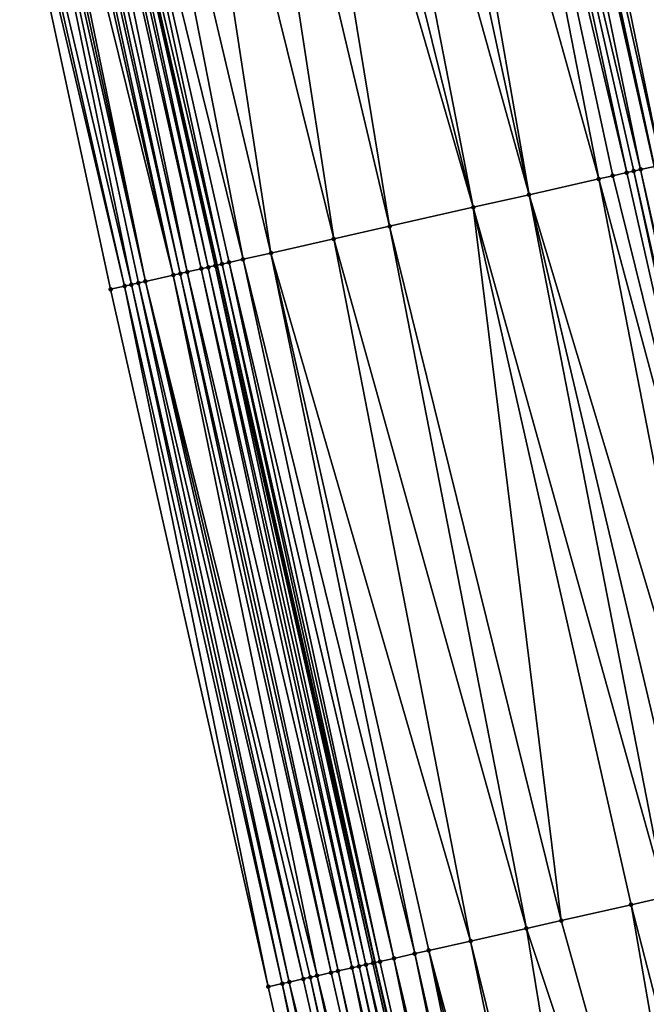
# Model space of a CAD drawing. Header units: feet. Extents: x 2004186 to 2014793, y 836912 to 864902.
# Tile 852 of 974: x 2004323 to 2004340, y 859690 to 859717. Entities that reach past the tile are written whole.
import ezdxf

# ---------------------------------------------------------------- set-up
doc = ezdxf.new("R2010")
doc.units = ezdxf.units.FT
doc.header["$LTSCALE"] = 100
doc.header["$MEASUREMENT"] = 0
for name, color, linetype, lineweight in [('EP_Travel Lane', 5, 'Continuous', 40), ('GPL_Skip Line', 2, 'Continuous', 40), ('Road Shots', 4, 'Continuous', 200), ('Road X-Section', 30, 'Continuous', 13)]:
    doc.layers.add(name, color=color, linetype=linetype, lineweight=lineweight)
doc.layers.add('I-77 SB_MM21-27-Surface-Border', color=7, linetype='Continuous')
doc.layers.add('I-77 SB_MM21-27-Surface-TIN', color=7, linetype='Continuous')

msp = doc.modelspace()

# ---------------------------------------------------------------- linework, layer by layer
at = {"layer": 'EP_Travel Lane'}
msp.add_polyline3d([(2004370.609287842, 859534.8401282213, 444.7023760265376), (2004365.586536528, 859554.198280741, 444.5180011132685), (2004360.538805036, 859573.7439302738, 444.3311443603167), (2004355.833348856, 859593.1816464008, 444.1446827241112), (2004351.127920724, 859612.6192466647, 443.9445826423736), (2004346.422477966, 859632.0569073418, 443.7515947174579), (2004341.677288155, 859651.6960678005, 443.6225728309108), (2004337.259155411, 859671.2012595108, 443.4504343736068), (2004332.840938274, 859690.7068237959, 443.3382586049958), (2004328.422724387, 859710.2123737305, 443.2237694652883), (2004324.004485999, 859729.7180318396, 443.1266894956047), (2004319.777487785, 859749.4203720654, 443.0340819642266), (2004315.594744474, 859768.9780298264, 442.9813244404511), (2004311.411994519, 859788.5357186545, 442.939242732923), (2004307.229234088, 859808.0934564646, 442.913986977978), (2004303.292697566, 859827.8972371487, 442.8676205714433)], dxfattribs=at)
at = {"layer": 'GPL_Skip Line'}
msp.add_polyline3d([(2004382.848236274, 859538.0100961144, 444.2493343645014), (2004377.827073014, 859557.3686604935, 444.0649682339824), (2004372.82335508, 859576.7315324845, 443.871748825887), (2004368.091136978, 859596.1627890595, 443.6917296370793), (2004363.358942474, 859615.5939487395, 443.5003008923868), (2004358.626712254, 859635.0252550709, 443.3261405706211), (2004353.897575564, 859654.4575542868, 443.1810978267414), (2004349.484975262, 859673.9640739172, 443.0206597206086), (2004345.072343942, 859693.4707306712, 442.8822871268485), (2004340.659691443, 859712.9774810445, 442.7589795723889), (2004336.246989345, 859732.4844506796, 442.670955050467), (2004332.061993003, 859752.0414324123, 442.5726019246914), (2004327.8865465, 859771.6006229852, 442.5116710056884), (2004323.711088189, 859791.1598688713, 442.4697393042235), (2004319.535634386, 859810.7190936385, 442.4205535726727)], dxfattribs=at)
at = {"layer": 'I-77 SB_MM21-27-Surface-Border', "color": 3, "linetype": 'ByBlock', "lineweight": -2}
msp.add_polyline3d([(2004369.101899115, 859534.4494449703, 444.7322139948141), (2004364.467934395, 859553.9083950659, 444.5433729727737), (2004358.636941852, 859573.2810689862, 444.3657827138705), (2004353.51608965, 859592.6176496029, 444.1824932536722), (2004348.395236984, 859611.9542321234, 443.9994279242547), (2004343.468707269, 859631.338128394, 443.8151451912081), (2004338.681330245, 859651.0186753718, 443.6727696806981), (2004334.268678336, 859670.5254231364, 443.549039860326), (2004329.856021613, 859690.032192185, 443.4287412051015), (2004325.443353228, 859709.5390127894, 443.3167337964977), (2004321.225735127, 859729.0900532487, 443.2196111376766), (2004317.392204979, 859748.9113650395, 443.0988366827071), (2004313.607937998, 859768.55409352, 443.0477210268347), (2004310.019273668, 859788.2385305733, 442.9807805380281), (2004306.626188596, 859807.9647857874, 442.9356518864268), (2004302.095008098, 859827.6606911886, 442.9110677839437)], dxfattribs=at)
at = {"layer": 'I-77 SB_MM21-27-Surface-TIN', "color": 128, "linetype": 'ByBlock', "lineweight": -2}
for points in [[(2004340.538795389, 859733.4541939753, 442.5005919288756), (2004339.173221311, 859733.1456367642, 442.5543918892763), (2004344.951488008, 859713.947266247, 442.5953600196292)], [(2004339.173221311, 859733.1456367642, 442.5543918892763), (2004337.612565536, 859732.7929985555, 442.6156528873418), (2004342.805582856, 859713.4624040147, 442.6820566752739)], [(2004339.173221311, 859733.1456367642, 442.5543918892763), (2004342.805582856, 859713.4624040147, 442.6820566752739), (2004344.951488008, 859713.947266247, 442.5953600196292)], [(2004337.612565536, 859732.7929985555, 442.6156528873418), (2004336.832236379, 859732.6166850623, 442.6471863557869), (2004342.220339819, 859713.3301519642, 442.7029823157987)], [(2004337.612565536, 859732.7929985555, 442.6156528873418), (2004342.220339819, 859713.3301519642, 442.7029823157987), (2004342.805582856, 859713.4624040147, 442.6820566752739)], [(2004335.661759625, 859732.352139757, 442.6824071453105), (2004340.269533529, 859712.8892948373, 442.7700055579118), (2004336.246989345, 859732.4844506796, 442.670955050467)], [(2004336.442070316, 859732.5285348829, 442.6640098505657), (2004336.246989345, 859732.4844506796, 442.670955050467), (2004340.659691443, 859712.9774810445, 442.7589795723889)], [(2004340.269533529, 859712.8892948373, 442.7700055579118), (2004340.659691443, 859712.9774810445, 442.7589795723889), (2004336.246989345, 859732.4844506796, 442.670955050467)], [(2004336.832236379, 859732.6166850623, 442.6471863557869), (2004336.442070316, 859732.5285348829, 442.6640098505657), (2004340.8547704, 859713.021574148, 442.7534665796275)], [(2004336.442070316, 859732.5285348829, 442.6640098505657), (2004340.659691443, 859712.9774810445, 442.7589795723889), (2004340.8547704, 859713.021574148, 442.7534665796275)], [(2004336.832236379, 859732.6166850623, 442.6471863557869), (2004340.8547704, 859713.021574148, 442.7534665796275), (2004342.220339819, 859713.3301519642, 442.7029823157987)], [(2004335.271596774, 859732.263975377, 442.6969455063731), (2004333.710936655, 859731.9113563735, 442.7612969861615), (2004339.099056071, 859712.6247526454, 442.8057273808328)], [(2004335.661759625, 859732.352139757, 442.6824071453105), (2004335.271596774, 859732.263975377, 442.6969455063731), (2004339.87938548, 859712.8010650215, 442.7740142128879)], [(2004335.271596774, 859732.263975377, 442.6969455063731), (2004339.489222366, 859712.7129018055, 442.7887398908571), (2004339.87938548, 859712.8010650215, 442.7740142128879)], [(2004335.271596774, 859732.263975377, 442.6969455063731), (2004339.099056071, 859712.6247526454, 442.8057273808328), (2004339.489222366, 859712.7129018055, 442.7887398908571)], [(2004335.661759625, 859732.352139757, 442.6824071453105), (2004340.074462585, 859712.8451663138, 442.7698189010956), (2004340.269533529, 859712.8892948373, 442.7700055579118)], [(2004335.661759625, 859732.352139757, 442.6824071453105), (2004339.87938548, 859712.8010650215, 442.7740142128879), (2004340.074462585, 859712.8451663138, 442.7698189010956)], [(2004333.710936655, 859731.9113563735, 442.7612969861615), (2004332.930606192, 859731.7350486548, 442.7937596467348), (2004337.148228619, 859712.1839890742, 442.887805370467)], [(2004333.710936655, 859731.9113563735, 442.7612969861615), (2004337.148228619, 859712.1839890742, 442.887805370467), (2004339.099056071, 859712.6247526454, 442.8057273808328)], [(2004332.930606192, 859731.7350486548, 442.7937596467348), (2004331.760108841, 859731.4705944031, 442.8436325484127), (2004337.148228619, 859712.1839890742, 442.887805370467)], [(2004331.760108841, 859731.4705944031, 442.8436325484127), (2004330.784697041, 859731.2502041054, 442.8833018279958), (2004335.587563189, 859711.831393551, 442.9559352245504)], [(2004331.760108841, 859731.4705944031, 442.8436325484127), (2004335.587563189, 859711.831393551, 442.9559352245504), (2004337.148228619, 859712.1839890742, 442.887805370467)], [(2004330.004368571, 859731.0738875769, 442.9143468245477), (2004328.638795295, 859730.7653268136, 442.9675751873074), (2004333.246577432, 859711.3024454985, 443.0493169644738)], [(2004330.784697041, 859731.2502041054, 442.8833018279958), (2004330.004368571, 859731.0738875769, 442.9143468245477), (2004335.587563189, 859711.831393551, 442.9559352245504)], [(2004330.004368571, 859731.0738875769, 442.9143468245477), (2004333.246577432, 859711.3024454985, 443.0493169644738), (2004335.587563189, 859711.831393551, 442.9559352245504)], [(2004328.638795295, 859730.7653268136, 442.9675751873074), (2004326.883066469, 859730.3685693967, 443.0301484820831), (2004331.685924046, 859710.9497967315, 443.1088789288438)], [(2004328.638795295, 859730.7653268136, 442.9675751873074), (2004331.685924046, 859710.9497967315, 443.1088789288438), (2004333.246577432, 859711.3024454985, 443.0493169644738)], [(2004326.883066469, 859730.3685693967, 443.0301484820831), (2004325.322408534, 859730.0159407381, 443.0929463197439), (2004329.930187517, 859710.55307337, 443.1769323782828)], [(2004326.883066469, 859730.3685693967, 443.0301484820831), (2004329.930187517, 859710.55307337, 443.1769323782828), (2004331.685924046, 859710.9497967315, 443.1088789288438)], [(2004325.322408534, 859730.0159407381, 443.0929463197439), (2004324.347006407, 859729.7955076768, 443.1257341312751), (2004329.149865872, 859710.376726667, 443.2031217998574)], [(2004325.322408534, 859730.0159407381, 443.0929463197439), (2004329.149865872, 859710.376726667, 443.2031217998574), (2004329.930187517, 859710.55307337, 443.1769323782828)], [(2004323.956862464, 859729.7072597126, 443.1268223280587), (2004323.761779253, 859729.663185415, 443.1353615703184), (2004328.174468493, 859710.1562726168, 443.2325321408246)], [(2004323.956862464, 859729.7072597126, 443.1268223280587), (2004328.369552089, 859710.200345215, 443.2237194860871), (2004324.004485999, 859729.7180318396, 443.1266894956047)], [(2004323.956862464, 859729.7072597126, 443.1268223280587), (2004328.174468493, 859710.1562726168, 443.2325321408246), (2004328.369552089, 859710.200345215, 443.2237194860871)], [(2004324.347006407, 859729.7955076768, 443.1257341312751), (2004324.004485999, 859729.7180318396, 443.1266894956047), (2004328.564623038, 859710.2444737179, 443.2239028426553)], [(2004328.564623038, 859710.2444737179, 443.2239028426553), (2004324.004485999, 859729.7180318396, 443.1266894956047), (2004328.422724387, 859710.2123737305, 443.2237694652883)], [(2004328.369552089, 859710.200345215, 443.2237194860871), (2004328.422724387, 859710.2123737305, 443.2237694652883), (2004324.004485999, 859729.7180318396, 443.1266894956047)], [(2004324.347006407, 859729.7955076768, 443.1257341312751), (2004328.759701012, 859710.2885711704, 443.2190896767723), (2004329.149865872, 859710.376726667, 443.2031217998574)], [(2004324.347006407, 859729.7955076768, 443.1257341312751), (2004328.564623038, 859710.2444737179, 443.2239028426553), (2004328.759701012, 859710.2885711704, 443.2190896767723)], [(2004322.786372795, 859729.4427714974, 443.1712299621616), (2004322.396229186, 859729.3545220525, 443.172079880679), (2004327.199046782, 859709.9359261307, 443.2792514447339)], [(2004322.981443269, 859729.4869021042, 443.1717518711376), (2004322.786372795, 859729.4427714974, 443.1712299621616), (2004327.199046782, 859709.9359261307, 443.2792514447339)], [(2004323.176520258, 859729.5310039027, 443.1676380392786), (2004322.981443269, 859729.4869021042, 443.1717518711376), (2004327.394122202, 859709.9800348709, 443.2762546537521)], [(2004322.981443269, 859729.4869021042, 443.1717518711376), (2004327.199046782, 859709.9359261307, 443.2792514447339), (2004327.394122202, 859709.9800348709, 443.2762546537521)], [(2004323.566690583, 859729.6191352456, 443.1477834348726), (2004323.176520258, 859729.5310039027, 443.1676380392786), (2004327.589203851, 859710.0241160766, 443.2688270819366)], [(2004323.176520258, 859729.5310039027, 443.1676380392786), (2004327.394122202, 859709.9800348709, 443.2762546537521), (2004327.589203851, 859710.0241160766, 443.2688270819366)], [(2004323.761779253, 859729.663185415, 443.1353615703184), (2004323.566690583, 859729.6191352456, 443.1477834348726), (2004327.979376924, 859710.1122352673, 443.247016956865)], [(2004323.566690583, 859729.6191352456, 443.1477834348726), (2004327.589203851, 859710.0241160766, 443.2688270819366), (2004327.979376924, 859710.1122352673, 443.247016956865)], [(2004323.761779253, 859729.663185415, 443.1353615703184), (2004327.979376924, 859710.1122352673, 443.247016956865), (2004328.174468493, 859710.1562726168, 443.2325321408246)], [(2004321.420816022, 859729.134137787, 443.2127198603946), (2004321.225735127, 859729.0900532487, 443.2196111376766), (2004325.833513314, 859709.6271893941, 443.3041626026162)], [(2004322.006070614, 859729.2663387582, 443.1835746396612), (2004321.420816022, 859729.134137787, 443.2127198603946), (2004326.028596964, 859709.6712617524, 443.2953113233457)], [(2004321.420816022, 859729.134137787, 443.2127198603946), (2004325.833513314, 859709.6271893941, 443.3041626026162), (2004326.028596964, 859709.6712617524, 443.2953113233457)], [(2004322.201152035, 859729.3104209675, 443.1763085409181), (2004322.006070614, 859729.2663387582, 443.1835746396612), (2004326.418753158, 859709.7594555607, 443.2855084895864)], [(2004322.006070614, 859729.2663387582, 443.1835746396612), (2004326.223676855, 859709.715350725, 443.2891335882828), (2004326.418753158, 859709.7594555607, 443.2855084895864)], [(2004322.006070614, 859729.2663387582, 443.1835746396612), (2004326.028596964, 859709.6712617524, 443.2953113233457), (2004326.223676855, 859709.715350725, 443.2891335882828)], [(2004322.396229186, 859729.3545220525, 443.172079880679), (2004322.201152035, 859729.3104209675, 443.1763085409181), (2004326.418753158, 859709.7594555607, 443.2855084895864)], [(2004322.396229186, 859729.3545220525, 443.172079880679), (2004326.418753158, 859709.7594555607, 443.2855084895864), (2004327.199046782, 859709.9359261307, 443.2792514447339)], [(2004321.225735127, 859729.0900532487, 443.2196111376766), (2004325.443353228, 859709.5390127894, 443.3167337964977), (2004325.833513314, 859709.6271893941, 443.3041626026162)], [(2004340.269533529, 859712.8892948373, 442.7700055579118), (2004340.074462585, 859712.8451663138, 442.7698189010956), (2004344.48711316, 859693.3384244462, 442.8944952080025)], [(2004340.269533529, 859712.8892948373, 442.7700055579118), (2004344.682185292, 859693.3825477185, 442.8938368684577), (2004340.659691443, 859712.9774810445, 442.7589795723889)], [(2004340.269533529, 859712.8892948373, 442.7700055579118), (2004344.48711316, 859693.3384244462, 442.8944952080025), (2004344.682185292, 859693.3825477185, 442.8938368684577)], [(2004339.099056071, 859712.6247526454, 442.8057273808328), (2004337.148228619, 859712.1839890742, 442.887805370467), (2004342.926455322, 859692.9857953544, 442.9572234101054)], [(2004339.489222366, 859712.7129018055, 442.7887398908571), (2004339.099056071, 859712.6247526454, 442.8057273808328), (2004344.292033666, 859693.2943337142, 442.900389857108)], [(2004339.099056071, 859712.6247526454, 442.8057273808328), (2004342.926455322, 859692.9857953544, 442.9572234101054), (2004344.292033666, 859693.2943337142, 442.900389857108)], [(2004339.87938548, 859712.8010650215, 442.7740142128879), (2004339.489222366, 859712.7129018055, 442.7887398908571), (2004344.292033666, 859693.2943337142, 442.900389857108)], [(2004340.074462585, 859712.8451663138, 442.7698189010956), (2004339.87938548, 859712.8010650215, 442.7740142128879), (2004344.292033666, 859693.2943337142, 442.900389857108)], [(2004340.074462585, 859712.8451663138, 442.7698189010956), (2004344.292033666, 859693.2943337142, 442.900389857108), (2004344.48711316, 859693.3384244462, 442.8944952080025)], [(2004337.148228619, 859712.1839890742, 442.887805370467), (2004335.587563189, 859711.831393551, 442.9559352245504), (2004340.975630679, 859692.5450193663, 443.0373034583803)], [(2004337.148228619, 859712.1839890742, 442.887805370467), (2004341.755963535, 859692.7213165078, 443.0031387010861), (2004342.926455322, 859692.9857953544, 442.9572234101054)], [(2004337.148228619, 859712.1839890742, 442.887805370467), (2004340.975630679, 859692.5450193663, 443.0373034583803), (2004341.755963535, 859692.7213165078, 443.0031387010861)], [(2004335.587563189, 859711.831393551, 442.9559352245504), (2004333.246577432, 859711.3024454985, 443.0493169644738), (2004338.049397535, 859691.8838384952, 443.1547058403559)], [(2004335.587563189, 859711.831393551, 442.9559352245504), (2004340.000216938, 859692.3246376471, 443.0783532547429), (2004340.975630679, 859692.5450193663, 443.0373034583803)], [(2004335.587563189, 859711.831393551, 442.9559352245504), (2004338.049397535, 859691.8838384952, 443.1547058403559), (2004340.000216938, 859692.3246376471, 443.0783532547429)], [(2004333.246577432, 859711.3024454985, 443.0493169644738), (2004331.685924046, 859710.9497967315, 443.1088789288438), (2004337.073991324, 859691.6634234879, 443.1903989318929)], [(2004333.246577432, 859711.3024454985, 443.0493169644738), (2004337.073991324, 859691.6634234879, 443.1903989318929), (2004338.049397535, 859691.8838384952, 443.1547058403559)], [(2004331.685924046, 859710.9497967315, 443.1088789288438), (2004329.930187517, 859710.55307337, 443.1769323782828), (2004335.513339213, 859691.310769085, 443.2490541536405)], [(2004331.685924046, 859710.9497967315, 443.1088789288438), (2004335.513339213, 859691.310769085, 443.2490541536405), (2004337.073991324, 859691.6634234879, 443.1903989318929)], [(2004329.930187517, 859710.55307337, 443.1769323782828), (2004329.149865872, 859710.376726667, 443.2031217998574), (2004333.952680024, 859690.9581459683, 443.3127438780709)], [(2004329.930187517, 859710.55307337, 443.1769323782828), (2004334.342841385, 859691.0463169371, 443.2992657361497), (2004335.513339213, 859691.310769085, 443.2490541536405)], [(2004329.930187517, 859710.55307337, 443.1769323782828), (2004333.952680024, 859690.9581459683, 443.3127438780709), (2004334.342841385, 859691.0463169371, 443.2992657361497)], [(2004327.979376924, 859710.1122352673, 443.247016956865), (2004327.589203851, 859710.0241160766, 443.2688270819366), (2004332.196957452, 859690.5613609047, 443.3708685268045)], [(2004328.174468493, 859710.1562726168, 443.2325321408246), (2004327.979376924, 859710.1122352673, 443.247016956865), (2004332.392048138, 859690.6054021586, 443.3570119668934)], [(2004327.979376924, 859710.1122352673, 443.247016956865), (2004332.196957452, 859690.5613609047, 443.3708685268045), (2004332.392048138, 859690.6054021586, 443.3570119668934)], [(2004328.369552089, 859710.200345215, 443.2237194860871), (2004328.174468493, 859710.1562726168, 443.2325321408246), (2004332.58714441, 859690.6494187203, 443.3391820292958)], [(2004328.174468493, 859710.1562726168, 443.2325321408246), (2004332.392048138, 859690.6054021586, 443.3570119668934), (2004332.58714441, 859690.6494187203, 443.3391820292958)], [(2004328.369552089, 859710.200345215, 443.2237194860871), (2004332.782218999, 859690.6935311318, 443.3367760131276), (2004328.422724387, 859710.2123737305, 443.2237694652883)], [(2004328.369552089, 859710.200345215, 443.2237194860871), (2004332.58714441, 859690.6494187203, 443.3391820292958), (2004332.782218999, 859690.6935311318, 443.3367760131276)], [(2004328.564623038, 859710.2444737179, 443.2239028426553), (2004328.422724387, 859710.2123737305, 443.2237694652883), (2004332.840938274, 859690.7068237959, 443.3382586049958)], [(2004332.782218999, 859690.6935311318, 443.3367760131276), (2004332.840938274, 859690.7068237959, 443.3382586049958), (2004328.422724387, 859710.2123737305, 443.2237694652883)], [(2004328.759701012, 859710.2885711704, 443.2190896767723), (2004328.564623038, 859710.2444737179, 443.2239028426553), (2004332.977283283, 859690.7376891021, 443.3417011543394)], [(2004328.564623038, 859710.2444737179, 443.2239028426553), (2004332.840938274, 859690.7068237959, 443.3382586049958), (2004332.977283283, 859690.7376891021, 443.3417011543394)], [(2004329.149865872, 859710.376726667, 443.2031217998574), (2004328.759701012, 859710.2885711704, 443.2190896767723), (2004333.36744692, 859690.8258500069, 443.3266035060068)], [(2004328.759701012, 859710.2885711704, 443.2190896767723), (2004332.977283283, 859690.7376891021, 443.3417011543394), (2004333.36744692, 859690.8258500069, 443.3266035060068)], [(2004329.149865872, 859710.376726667, 443.2031217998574), (2004333.36744692, 859690.8258500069, 443.3266035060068), (2004333.952680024, 859690.9581459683, 443.3127438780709)], [(2004327.199046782, 859709.9359261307, 443.2792514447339), (2004326.418753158, 859709.7594555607, 443.2855084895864), (2004331.221579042, 859690.3408229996, 443.3867852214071)], [(2004327.394122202, 859709.9800348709, 443.2762546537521), (2004327.199046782, 859709.9359261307, 443.2792514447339), (2004331.611714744, 859690.4291073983, 443.3915599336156)], [(2004327.199046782, 859709.9359261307, 443.2792514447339), (2004331.221579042, 859690.3408229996, 443.3867852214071), (2004331.611714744, 859690.4291073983, 443.3915599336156)], [(2004327.589203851, 859710.0241160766, 443.2688270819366), (2004327.394122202, 859709.9800348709, 443.2762546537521), (2004331.8067885, 859690.4732234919, 443.3897464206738)], [(2004327.394122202, 859709.9800348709, 443.2762546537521), (2004331.611714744, 859690.4291073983, 443.3915599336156), (2004331.8067885, 859690.4732234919, 443.3897464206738)], [(2004327.589203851, 859710.0241160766, 443.2688270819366), (2004331.8067885, 859690.4732234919, 443.3897464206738), (2004332.196957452, 859690.5613609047, 443.3708685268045)], [(2004325.833513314, 859709.6271893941, 443.3041626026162), (2004325.443353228, 859709.5390127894, 443.3167337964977), (2004329.856021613, 859690.032192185, 443.4287412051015)], [(2004326.028596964, 859709.6712617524, 443.2953113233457), (2004325.833513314, 859709.6271893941, 443.3041626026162), (2004330.246179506, 859690.1203784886, 443.4177306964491)], [(2004325.833513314, 859709.6271893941, 443.3041626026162), (2004329.856021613, 859690.032192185, 443.4287412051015), (2004330.246179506, 859690.1203784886, 443.4177306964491)], [(2004326.223676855, 859709.715350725, 443.2891335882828), (2004326.028596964, 859709.6712617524, 443.2953113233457), (2004330.441265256, 859690.1644415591, 443.4073848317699)], [(2004326.028596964, 859709.6712617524, 443.2953113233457), (2004330.246179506, 859690.1203784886, 443.4177306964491), (2004330.441265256, 859690.1644415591, 443.4073848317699)], [(2004326.418753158, 859709.7594555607, 443.2855084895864), (2004326.223676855, 859709.715350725, 443.2891335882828), (2004330.831425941, 859690.2526155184, 443.3943878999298)], [(2004326.223676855, 859709.715350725, 443.2891335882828), (2004330.441265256, 859690.1644415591, 443.4073848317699), (2004330.831425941, 859690.2526155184, 443.3943878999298)], [(2004326.418753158, 859709.7594555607, 443.2855084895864), (2004331.026505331, 859690.2967067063, 443.3885666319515), (2004331.221579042, 859690.3408229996, 443.3867852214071)], [(2004326.418753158, 859709.7594555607, 443.2855084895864), (2004330.831425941, 859690.2526155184, 443.3943878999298), (2004331.026505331, 859690.2967067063, 443.3885666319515)], [(2004340.975630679, 859692.5450193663, 443.0373034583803), (2004340.000216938, 859692.3246376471, 443.0783532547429), (2004344.998099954, 859672.9501946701, 443.1896401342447)], [(2004340.000216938, 859692.3246376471, 443.0783532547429), (2004338.049397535, 859691.8838384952, 443.1547058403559), (2004343.43744688, 859672.5975445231, 443.2489797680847)], [(2004340.000216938, 859692.3246376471, 443.0783532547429), (2004343.43744688, 859672.5975445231, 443.2489797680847), (2004344.998099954, 859672.9501946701, 443.1896401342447)], [(2004337.073991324, 859691.6634234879, 443.1903989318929), (2004335.513339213, 859691.310769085, 443.2490541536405), (2004340.316147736, 859671.892213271, 443.362677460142)], [(2004338.049397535, 859691.8838384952, 443.1547058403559), (2004337.073991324, 859691.6634234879, 443.1903989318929), (2004343.43744688, 859672.5975445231, 443.2489797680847)], [(2004337.073991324, 859691.6634234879, 443.1903989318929), (2004340.316147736, 859671.892213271, 443.362677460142), (2004343.43744688, 859672.5975445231, 443.2489797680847)], [(2004335.513339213, 859691.310769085, 443.2490541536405), (2004334.342841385, 859691.0463169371, 443.2992657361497), (2004339.535822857, 859671.715880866, 443.3911675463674)], [(2004335.513339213, 859691.310769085, 443.2490541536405), (2004339.535822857, 859671.715880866, 443.3911675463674), (2004340.316147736, 859671.892213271, 443.362677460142)], [(2004333.952680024, 859690.9581459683, 443.3127438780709), (2004333.36744692, 859690.8258500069, 443.3266035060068), (2004337.97518925, 859671.3631446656, 443.4366597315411)], [(2004334.342841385, 859691.0463169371, 443.2992657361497), (2004333.952680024, 859690.9581459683, 443.3127438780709), (2004338.365339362, 859671.451365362, 443.4311837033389)], [(2004333.952680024, 859690.9581459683, 443.3127438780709), (2004337.97518925, 859671.3631446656, 443.4366597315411), (2004338.365339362, 859671.451365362, 443.4311837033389)], [(2004334.342841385, 859691.0463169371, 443.2992657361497), (2004338.950579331, 859671.5836309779, 443.4124410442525), (2004339.535822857, 859671.715880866, 443.3911675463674)], [(2004334.342841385, 859691.0463169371, 443.2992657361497), (2004338.365339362, 859671.451365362, 443.4311837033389), (2004338.950579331, 859671.5836309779, 443.4124410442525)], [(2004332.196957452, 859690.5613609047, 443.3708685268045), (2004331.8067885, 859690.4732234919, 443.3897464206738), (2004336.219462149, 859670.9663796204, 443.4980052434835)], [(2004332.392048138, 859690.6054021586, 443.3570119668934), (2004332.196957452, 859690.5613609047, 443.3708685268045), (2004336.609626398, 859671.0545378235, 443.4824729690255)], [(2004332.196957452, 859690.5613609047, 443.3708685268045), (2004336.219462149, 859670.9663796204, 443.4980052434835), (2004336.609626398, 859671.0545378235, 443.4824729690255)], [(2004332.58714441, 859690.6494187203, 443.3391820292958), (2004332.392048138, 859690.6054021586, 443.3570119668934), (2004336.804710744, 859671.0986071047, 443.4731265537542)], [(2004332.392048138, 859690.6054021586, 443.3570119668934), (2004336.609626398, 859671.0545378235, 443.4824729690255), (2004336.804710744, 859671.0986071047, 443.4731265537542)], [(2004332.782218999, 859690.6935311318, 443.3367760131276), (2004332.58714441, 859690.6494187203, 443.3391820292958), (2004337.194887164, 859671.1867115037, 443.4489362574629)], [(2004332.58714441, 859690.6494187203, 443.3391820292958), (2004336.804710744, 859671.0986071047, 443.4731265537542), (2004337.194887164, 859671.1867115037, 443.4489362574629)], [(2004332.782218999, 859690.6935311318, 443.3367760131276), (2004337.259155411, 859671.2012595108, 443.4504343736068), (2004332.840938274, 859690.7068237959, 443.3382586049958)], [(2004332.782218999, 859690.6935311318, 443.3367760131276), (2004337.194887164, 859671.1867115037, 443.4489362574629), (2004337.259155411, 859671.2012595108, 443.4504343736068)], [(2004332.977283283, 859690.7376891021, 443.3417011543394), (2004332.840938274, 859690.7068237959, 443.3382586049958), (2004337.389951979, 859671.2308671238, 443.4534832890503)], [(2004337.389951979, 859671.2308671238, 443.4534832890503), (2004332.840938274, 859690.7068237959, 443.3382586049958), (2004337.259155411, 859671.2012595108, 443.4504343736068)], [(2004333.36744692, 859690.8258500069, 443.3266035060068), (2004332.977283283, 859690.7376891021, 443.3417011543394), (2004337.389951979, 859671.2308671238, 443.4534832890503)], [(2004333.36744692, 859690.8258500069, 443.3266035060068), (2004337.389951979, 859671.2308671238, 443.4534832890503), (2004337.97518925, 859671.3631446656, 443.4366597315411)], [(2004331.026505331, 859690.2967067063, 443.3885666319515), (2004330.831425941, 859690.2526155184, 443.3943878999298), (2004335.244081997, 859670.7458494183, 443.5151612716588)], [(2004331.221579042, 859690.3408229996, 443.3867852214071), (2004331.026505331, 859690.2967067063, 443.3885666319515), (2004335.439160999, 859670.789942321, 443.5096159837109)], [(2004331.026505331, 859690.2967067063, 443.3885666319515), (2004335.244081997, 859670.7458494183, 443.5151612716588), (2004335.439160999, 859670.789942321, 443.5096159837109)], [(2004331.611714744, 859690.4291073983, 443.3915599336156), (2004331.221579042, 859690.3408229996, 443.3867852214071), (2004336.024384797, 859670.9222794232, 443.502376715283)], [(2004331.221579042, 859690.3408229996, 443.3867852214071), (2004335.439160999, 859670.789942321, 443.5096159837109), (2004336.024384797, 859670.9222794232, 443.502376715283)], [(2004331.8067885, 859690.4732234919, 443.3897464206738), (2004331.611714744, 859690.4291073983, 443.3915599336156), (2004336.024384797, 859670.9222794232, 443.502376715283)], [(2004331.8067885, 859690.4732234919, 443.3897464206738), (2004336.024384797, 859670.9222794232, 443.502376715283), (2004336.219462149, 859670.9663796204, 443.4980052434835)], [(2004330.246179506, 859690.1203784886, 443.4177306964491), (2004329.856021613, 859690.032192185, 443.4287412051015), (2004334.268678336, 859670.5254231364, 443.549039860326)], [(2004330.441265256, 859690.1644415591, 443.4073848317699), (2004330.246179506, 859690.1203784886, 443.4177306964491), (2004334.658837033, 859670.613605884, 443.5374572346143)], [(2004330.246179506, 859690.1203784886, 443.4177306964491), (2004334.268678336, 859670.5254231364, 443.549039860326), (2004334.658837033, 859670.613605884, 443.5374572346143)], [(2004330.831425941, 859690.2526155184, 443.3943878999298), (2004330.441265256, 859690.1644415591, 443.4073848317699), (2004335.244081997, 859670.7458494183, 443.5151612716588)], [(2004330.441265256, 859690.1644415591, 443.4073848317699), (2004334.658837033, 859670.613605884, 443.5374572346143), (2004335.244081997, 859670.7458494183, 443.5151612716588)]]:
    msp.add_3dface(points, dxfattribs=at)
at = {"layer": 'Road Shots', "lineweight": 100}
for p in [(2004340.269533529, 859712.8892948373, 442.7700055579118), (2004339.099056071, 859712.6247526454, 442.8057273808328), (2004339.489222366, 859712.7129018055, 442.7887398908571), (2004339.87938548, 859712.8010650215, 442.7740142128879), (2004340.074462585, 859712.8451663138, 442.7698189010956), (2004337.148228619, 859712.1839890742, 442.887805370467), (2004335.587563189, 859711.831393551, 442.9559352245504), (2004333.246577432, 859711.3024454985, 443.0493169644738), (2004331.685924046, 859710.9497967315, 443.1088789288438), (2004329.930187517, 859710.55307337, 443.1769323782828), (2004327.979376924, 859710.1122352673, 443.247016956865), (2004328.174468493, 859710.1562726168, 443.2325321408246), (2004328.369552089, 859710.200345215, 443.2237194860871), (2004328.564623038, 859710.2444737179, 443.2239028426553), (2004328.759701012, 859710.2885711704, 443.2190896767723), (2004329.149865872, 859710.376726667, 443.2031217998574), (2004327.199046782, 859709.9359261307, 443.2792514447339), (2004327.394122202, 859709.9800348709, 443.2762546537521), (2004327.589203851, 859710.0241160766, 443.2688270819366), (2004325.833513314, 859709.6271893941, 443.3041626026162), (2004326.028596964, 859709.6712617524, 443.2953113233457), (2004326.223676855, 859709.715350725, 443.2891335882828), (2004326.418753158, 859709.7594555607, 443.2855084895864), (2004325.443353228, 859709.5390127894, 443.3167337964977), (2004340.000216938, 859692.3246376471, 443.0783532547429), (2004337.073991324, 859691.6634234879, 443.1903989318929), (2004338.049397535, 859691.8838384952, 443.1547058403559), (2004335.513339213, 859691.310769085, 443.2490541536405), (2004333.952680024, 859690.9581459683, 443.3127438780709), (2004334.342841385, 859691.0463169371, 443.2992657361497), (2004332.196957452, 859690.5613609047, 443.3708685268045), (2004332.392048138, 859690.6054021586, 443.3570119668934), (2004332.58714441, 859690.6494187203, 443.3391820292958), (2004332.782218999, 859690.6935311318, 443.3367760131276), (2004332.977283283, 859690.7376891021, 443.3417011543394), (2004333.36744692, 859690.8258500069, 443.3266035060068), (2004331.026505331, 859690.2967067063, 443.3885666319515), (2004331.221579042, 859690.3408229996, 443.3867852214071), (2004331.611714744, 859690.4291073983, 443.3915599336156), (2004331.8067885, 859690.4732234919, 443.3897464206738), (2004329.856021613, 859690.032192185, 443.4287412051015), (2004330.246179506, 859690.1203784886, 443.4177306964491), (2004330.441265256, 859690.1644415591, 443.4073848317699), (2004330.831425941, 859690.2526155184, 443.3943878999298)]:
    msp.add_point(p, dxfattribs=at)
at = {"layer": 'Road X-Section', "extrusion": (0.220632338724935, -0.9753362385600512, 0.006371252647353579), "elevation": -396284.0334191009, "flags": 128}
msp.add_lwpolyline([(2144614.493446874, 2968.202675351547), (2144614.893446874, 2968.190103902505), (2144615.093446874, 2968.181252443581), (2144615.293446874, 2968.175074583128), (2144615.493446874, 2968.171449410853), (2144616.293446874, 2968.165192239), (2144616.493446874, 2968.162195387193), (2144616.693446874, 2968.15476766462), (2144617.093446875, 2968.132957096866), (2144617.293446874, 2968.118471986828), (2144617.493446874, 2968.10965915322), (2144617.693446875, 2968.109842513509), (2144617.893446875, 2968.105029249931), (2144618.293446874, 2968.089061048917), (2144619.093446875, 2968.062871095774), (2144620.893446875, 2967.994816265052), (2144622.493446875, 2967.935253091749), (2144624.893446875, 2967.841869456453), (2144626.493446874, 2967.773738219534), (2144628.493446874, 2967.691658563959), (2144628.893446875, 2967.674670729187), (2144629.293446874, 2967.659944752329), (2144629.493446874, 2967.655749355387), (2144629.693446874, 2967.655936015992), (2144630.293446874, 2967.639396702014), (2144631.693446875, 2967.588911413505), (2144632.293446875, 2967.56798534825), (2144634.493446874, 2967.481286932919), (2144635.293446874, 2967.45278223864), (2144635.693446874, 2967.436740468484), (2144636.893446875, 2967.397582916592), (2144637.693446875, 2967.366604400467), (2144638.893446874, 2967.319889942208), (2144640.493446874, 2967.256404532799), (2144640.893446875, 2967.236832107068), (2144641.293446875, 2967.213400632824), (2144641.693446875, 2967.183295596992), (2144641.893446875, 2967.177303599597), (2144642.093446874, 2967.163190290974), (2144642.293446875, 2967.143089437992), (2144642.493446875, 2967.120425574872), (2144643.093446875, 2967.045941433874), (2144643.293446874, 2967.023652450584), (2144643.693446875, 2966.98808104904), (2144644.093446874, 2966.959388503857), (2144644.493446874, 2966.923844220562), (2144644.693446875, 2966.903456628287)], dxfattribs=at)
at = {"layer": 'Road X-Section', "extrusion": (0.2206323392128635, -0.9753362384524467, 0.006371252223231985), "elevation": -396264.0323488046, "flags": 128}
msp.add_lwpolyline([(2144614.493644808, 2968.187082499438), (2144614.893644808, 2968.176071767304), (2144615.093644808, 2968.165725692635), (2144615.493644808, 2968.152728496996), (2144615.693644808, 2968.146907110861), (2144615.893644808, 2968.145125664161), (2144616.293644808, 2968.149900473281), (2144616.493644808, 2968.148086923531), (2144616.893644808, 2968.129208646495), (2144617.093644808, 2968.115351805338), (2144617.293644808, 2968.097521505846), (2144617.493644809, 2968.095115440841), (2144617.693644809, 2968.100040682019), (2144618.093644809, 2968.084942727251), (2144618.693644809, 2968.071082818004), (2144619.093644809, 2968.057604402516), (2144620.293644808, 2968.007391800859), (2144621.893644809, 2967.948735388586), (2144622.893644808, 2967.913041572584), (2144624.893644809, 2967.836687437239), (2144625.893644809, 2967.795636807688), (2144626.693644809, 2967.76147135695), (2144627.893644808, 2967.715555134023), (2144629.293644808, 2967.658720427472), (2144629.493644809, 2967.652825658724), (2144629.693644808, 2967.652167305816), (2144630.093644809, 2967.640617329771), (2144630.293644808, 2967.631343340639), (2144630.693644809, 2967.620230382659), (2144632.693644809, 2967.549653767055), (2144634.493644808, 2967.483668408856), (2144635.493644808, 2967.448515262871), (2144636.293644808, 2967.419878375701), (2144637.493644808, 2967.380657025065), (2144639.693644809, 2967.298758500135), (2144640.493644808, 2967.264945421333), (2144641.293644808, 2967.219725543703), (2144641.493644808, 2967.201961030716), (2144641.693644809, 2967.181200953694), (2144642.093644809, 2967.150633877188), (2144642.293644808, 2967.13339097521), (2144642.493644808, 2967.107427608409), (2144642.693644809, 2967.079299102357), (2144642.893644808, 2967.05428156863), (2144643.493644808, 2966.997325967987), (2144643.693644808, 2966.98396382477), (2144643.893644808, 2966.983161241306), (2144644.093644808, 2966.975648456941), (2144644.293644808, 2966.960079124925), (2144644.893644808, 2966.904321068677)], dxfattribs=at)

doc.saveas('drawing.dxf')
